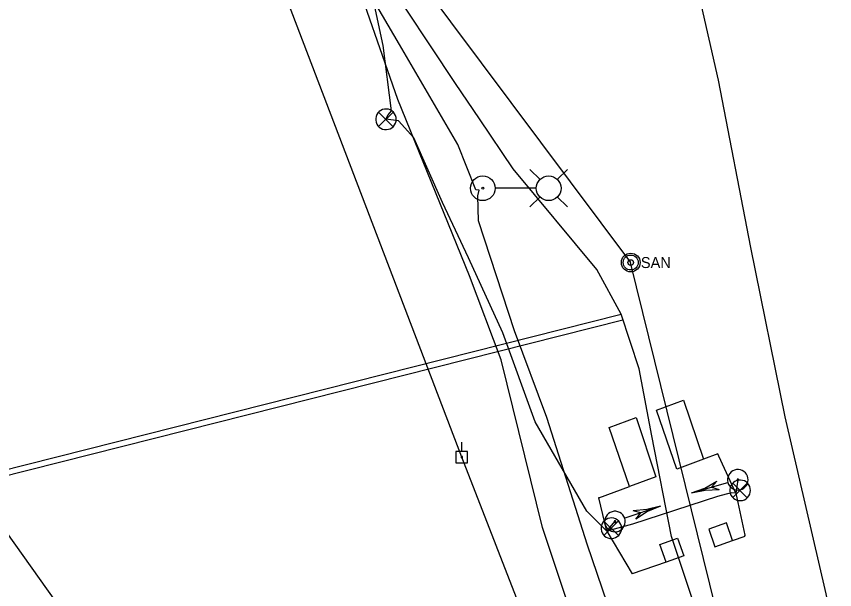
# Model space of a CAD drawing. Extents: x 600849 to 606371, y 330010 to 403088.
# Drawn here: x 601768.4 to 602030.6, y 354942.9 to 355126.7 of the extents above; entities that cross this region are included whole.
import ezdxf

# ---------------------------------------------------------------- set-up
doc = ezdxf.new("R2010")
doc.units = 0
for name, color, linetype in [('E_FTMS', 7, 'Continuous'), ('E_FTMS_Conduit', 7, 'Continuous'), ('E_FTMS_Loop', 7, 'Continuous'), ('E_LTG', 7, 'Continuous'), ('E_LTG_CID', 7, 'Continuous'), ('E_SIG', 7, 'Continuous'), ('E_SIG_Conduit', 7, 'Continuous'), ('E_UTL_EPowerPole', 7, 'Continuous'), ('E_UTL_FO_UG_QWEST', 7, 'Continuous'), ('E_UTL_G_UG', 7, 'Continuous'), ('E_UTL_Overhead', 7, 'Continuous'), ('E_UTL_SAN', 7, 'Continuous'), ('E_UTL_SAN_UG', 7, 'Continuous'), ('E_UTL_T_UG', 7, 'Continuous')]:
    doc.layers.add(name, color=color, linetype=linetype)

msp = doc.modelspace()

# ---------------------------------------------------------------- linework, layer by layer
at = {"layer": 'E_FTMS'}
for points in [[(602003.58, 354974.77), (602003.52, 354975.39), (602003.35, 354975.99), (602003.06, 354976.55), (602002.67, 354977.04), (602002.2, 354977.46), (602001.65, 354977.77), (602001.06, 354977.97), (602000.44, 354978.06), (601999.81, 354978.03), (601999.2, 354977.89), (601998.63, 354977.63), (601998.12, 354977.26), (601997.69, 354976.81), (601997.35, 354976.28), (601997.12, 354975.7), (601997, 354975.08), (601997, 354974.45), (601997.12, 354973.84), (601997.35, 354973.26), (601997.69, 354972.73), (601998.12, 354972.27), (601998.63, 354971.91), (601999.2, 354971.65), (601999.81, 354971.5), (602000.44, 354971.47), (602001.06, 354971.56), (602001.65, 354971.77), (602002.2, 354972.08), (602002.67, 354972.49), (602003.06, 354972.98), (602003.35, 354973.54), (602003.52, 354974.14), (602003.58, 354974.77)], [(602002.55, 354977.1), (601997.94, 354972.44)], [(601997.94, 354977.05), (602002.59, 354972.4)], [(601962.31, 354962.61), (601962.26, 354963.24), (601962.08, 354963.84), (601961.79, 354964.4), (601961.4, 354964.89), (601960.93, 354965.3), (601960.39, 354965.62), (601959.79, 354965.82), (601959.17, 354965.91), (601958.55, 354965.88), (601957.94, 354965.73), (601957.36, 354965.47), (601956.85, 354965.11), (601956.42, 354964.65), (601956.08, 354964.13), (601955.85, 354963.54), (601955.73, 354962.93), (601955.73, 354962.3), (601955.85, 354961.68), (601956.08, 354961.1), (601956.42, 354960.57), (601956.85, 354960.12), (601957.36, 354959.76), (601957.94, 354959.5), (601958.55, 354959.35), (601959.17, 354959.32), (601959.79, 354959.41), (601960.39, 354959.61), (601960.93, 354959.93), (601961.4, 354960.34), (601961.79, 354960.83), (601962.08, 354961.39), (601962.26, 354961.99), (601962.31, 354962.61)], [(601961.28, 354964.95), (601956.67, 354960.29)], [(601956.67, 354964.9), (601961.32, 354960.25)]]:
    msp.add_lwpolyline(points, dxfattribs=at)
at = {"layer": 'E_FTMS_Conduit'}
for points in [[(602067.34, 354669.21), (602066.29, 354688.62), (602064.39, 354757.76), (602058.11, 354796.13), (602053.67, 354827.96), (602039.53, 354885.64), (602027.81, 354941.56), (602014.68, 354998.28), (602003.75, 355052.62), (601993.35, 355106.23), (601981.45, 355158.89), (601971.43, 355221.04), (601969.66, 355235.81), (601969.87, 355237.6), (601969.25, 355246.18), (601965.32, 355284.21), (601960.85, 355339.21)], [(601998.93, 354973.87), (601997.47, 354973.96), (601993.08, 354972.75), (601965.84, 354963.96), (601957.64, 354961.68), (601951.2, 354968.11), (601934.58, 354996.74), (601924.32, 355025.24), (601913.23, 355049.3), (601904.89, 355067.08), (601895.74, 355087.81), (601890.84, 355093.23), (601886.84, 355093.7), (601887.5, 355095.1), (601888.61, 355096.47), (601885.91, 355117.35), (601881.85, 355136.38), (601876.39, 355163.49), (601874.39, 355183), (601873.3, 355191.46), (601872.63, 355193.15)]]:
    msp.add_lwpolyline(points, dxfattribs=at)
at = {"layer": 'E_FTMS_Loop'}
for p, q in [((601993.17, 354986.45), (601988.53, 354984.73)), ((601993.5, 354985.74), (601993.17, 354986.45)), ((601998.93, 354973.87), (601993.5, 354985.74)), ((601955.05, 354972.37), (601964.83, 354975.98)), ((601955.01, 354972.56), (601955.05, 354972.37)), ((601957.64, 354961.68), (601955.05, 354972.37)), ((601998.93, 354973.87), (602001.84, 354960.42)), ((601957.64, 354961.68), (601965.74, 354948.01)), ((601997.87, 354958.68), (602001.91, 354960.09)), ((602001.91, 354960.09), (602001.84, 354960.42)), ((601976.61, 354951.79), (601965.74, 354948.01))]:
    msp.add_line(p, q, dxfattribs=at)
for points in [[(601980.05, 354981.6), (601973.53, 355000.51), (601982.16, 355003.69), (601988.53, 354984.73), (601980.05, 354981.6)], [(601964.83, 354975.98), (601958.32, 354994.89), (601966.95, 354998.07), (601973.32, 354979.11), (601964.83, 354975.98)], [(601997.87, 354958.68), (601995.9, 354964.34), (601990.24, 354962.36), (601992.21, 354956.7), (601997.87, 354958.68)], [(601976.61, 354951.79), (601974.61, 354957.45), (601980.27, 354959.44), (601982.27, 354953.78), (601976.61, 354951.79)]]:
    msp.add_lwpolyline(points, dxfattribs=at)
at = {"layer": 'E_LTG'}
for points in [[(601936.18, 355074.38), (601932.95, 355077.6)], [(601941.73, 355074.38), (601944.95, 355077.6)], [(601934.93, 355071.6), (601921.88, 355071.6)], [(601936.18, 355068.84), (601932.95, 355065.6)], [(601941.73, 355068.84), (601944.95, 355065.6)]]:
    msp.add_lwpolyline(points, dxfattribs=at)
for centre, radius in [((601917.85, 355071.6), 3.96), ((601938.95, 355071.6), 3.96), ((601917.85, 355071.6), 0.303)]:
    msp.add_circle(centre, radius, dxfattribs=at)
at = {"layer": 'E_LTG_CID'}
msp.add_lwpolyline([(601959.26, 354934.01), (601951.43, 354957.17), (601938.38, 354998.16), (601928.03, 355025.86), (601916.52, 355061.15), (601916.26, 355069.14), (601916.71, 355070.97), (601915.66, 355071.12), (601909.89, 355085.63), (601891.14, 355117.71), (601880.23, 355136.38), (601869.26, 355162.73), (601865.89, 355187.05), (601863.16, 355210.08), (601859.71, 355229.88), (601855.63, 355264.26), (601856.07, 355266.49), (601854.99, 355267.9), (601848.52, 355283.22), (601842.75, 355330.92)], dxfattribs=at)
at = {"layer": 'E_SIG'}
for points in [[(601890.14, 355093.7), (601890.08, 355094.32), (601889.9, 355094.93), (601889.61, 355095.48), (601889.23, 355095.98), (601888.75, 355096.39), (601888.21, 355096.7), (601887.62, 355096.91), (601887, 355097), (601886.37, 355096.97), (601885.76, 355096.82), (601885.19, 355096.56), (601884.68, 355096.19), (601884.24, 355095.74), (601883.91, 355095.21), (601883.67, 355094.63), (601883.55, 355094.01), (601883.55, 355093.39), (601883.67, 355092.77), (601883.91, 355092.19), (601884.24, 355091.66), (601884.68, 355091.21), (601885.19, 355090.84), (601885.76, 355090.58), (601886.37, 355090.43), (601887, 355090.4), (601887.62, 355090.49), (601888.21, 355090.7), (601888.75, 355091.01), (601889.23, 355091.42), (601889.61, 355091.91), (601889.9, 355092.47), (601890.08, 355093.07), (601890.14, 355093.7)], [(601889.1, 355096.03), (601884.49, 355091.38)], [(601884.49, 355095.99), (601889.14, 355091.33)], [(601996.39, 354977.25), (601996.62, 354976.67), (601996.95, 354976.13), (601997.38, 354975.68), (601997.89, 354975.31), (601998.46, 354975.04), (601999.07, 354974.89), (601999.69, 354974.85), (602000.31, 354974.94), (602000.91, 354975.13), (602001.46, 354975.44), (602001.93, 354975.85), (602002.33, 354976.34), (602002.62, 354976.89), (602002.8, 354977.49), (602002.87, 354978.12), (602002.81, 354978.74), (602002.64, 354979.35), (602002.36, 354979.91), (602001.98, 354980.4), (602001.51, 354980.82), (602000.97, 354981.14), (602000.38, 354981.35), (601999.76, 354981.44), (601999.13, 354981.42), (601998.52, 354981.28), (601997.94, 354981.02), (601997.43, 354980.66), (601996.99, 354980.21), (601996.65, 354979.69), (601996.41, 354979.11), (601996.29, 354978.49), (601996.28, 354977.87), (601996.39, 354977.25)], [(601984.75, 354973.95), (601988.94, 354975.5), (601992.84, 354977.67)], [(601984.75, 354973.95), (601996.34, 354977.24)], [(601992.84, 354977.67), (601991.1, 354975.75)], [(601999.32, 354978.08), (601999.34, 354978.04), (601999.37, 354978), (601999.4, 354977.96), (601999.44, 354977.93), (601999.48, 354977.91), (601999.53, 354977.9), (601999.58, 354977.9), (601999.62, 354977.9), (601999.67, 354977.92), (601999.71, 354977.94), (601999.75, 354977.97), (601999.78, 354978.01), (601999.8, 354978.05), (601999.81, 354978.1), (601999.82, 354978.15), (601999.82, 354978.19), (601999.8, 354978.24), (601999.78, 354978.28), (601999.75, 354978.32), (601999.72, 354978.35), (601999.67, 354978.38), (601999.63, 354978.39), (601999.58, 354978.4), (601999.53, 354978.4), (601999.49, 354978.39), (601999.44, 354978.37), (601999.4, 354978.34), (601999.37, 354978.31), (601999.34, 354978.27), (601999.33, 354978.22), (601999.32, 354978.18), (601999.32, 354978.13), (601999.32, 354978.08)], [(601984.75, 354973.95), (601989.13, 354974.83), (601993.59, 354975.03)], [(601991.1, 354975.75), (601993.59, 354975.03)], [(601974.78, 354969.69), (601963.37, 354965.84)], [(601974.78, 354969.69), (601970.45, 354968.6), (601966, 354968.18)], [(601974.78, 354969.69), (601970.67, 354967.94), (601966.88, 354965.57)], [(601963.31, 354965.82), (601963.06, 354966.39), (601962.7, 354966.9), (601962.25, 354967.34), (601961.72, 354967.68), (601961.14, 354967.92), (601960.52, 354968.04), (601959.9, 354968.05), (601959.28, 354967.93), (601958.7, 354967.71), (601958.17, 354967.37), (601957.71, 354966.94), (601957.34, 354966.43), (601957.08, 354965.86), (601956.92, 354965.26), (601956.89, 354964.63), (601956.97, 354964.01), (601957.18, 354963.41), (601957.49, 354962.87), (601957.89, 354962.39), (601958.38, 354962), (601958.94, 354961.71), (601959.54, 354961.53), (601960.16, 354961.46), (601960.79, 354961.52), (601961.39, 354961.69), (601961.95, 354961.97), (601962.45, 354962.36), (601962.86, 354962.83), (601963.18, 354963.37), (601963.39, 354963.96), (601963.48, 354964.58), (601963.46, 354965.21), (601963.31, 354965.82)], [(601968.52, 354967.58), (601966, 354968.18)], [(601966.88, 354965.57), (601968.52, 354967.58)], [(601960.43, 354964.84), (601960.41, 354964.89), (601960.38, 354964.93), (601960.34, 354964.96), (601960.3, 354964.99), (601960.26, 354965), (601960.21, 354965.01), (601960.16, 354965.01), (601960.12, 354965), (601960.07, 354964.99), (601960.03, 354964.96), (601960, 354964.93), (601959.97, 354964.89), (601959.95, 354964.85), (601959.94, 354964.8), (601959.93, 354964.75), (601959.94, 354964.7), (601959.96, 354964.66), (601959.98, 354964.62), (601960.01, 354964.58), (601960.05, 354964.55), (601960.09, 354964.53), (601960.14, 354964.51), (601960.19, 354964.51), (601960.23, 354964.51), (601960.28, 354964.53), (601960.32, 354964.55), (601960.36, 354964.58), (601960.39, 354964.61), (601960.42, 354964.66), (601960.43, 354964.7), (601960.44, 354964.75), (601960.44, 354964.8), (601960.43, 354964.84)]]:
    msp.add_lwpolyline(points, dxfattribs=at)
at = {"layer": 'E_SIG_Conduit'}
for points in [[(601999.57, 354978.15), (601998.93, 354973.87)], [(601957.64, 354961.68), (601960.19, 354964.76)]]:
    msp.add_lwpolyline(points, dxfattribs=at)
at = {"layer": 'E_UTL_EPowerPole'}
for points in [[(601911.1, 354987.26), (601911.1, 354990.16)], [(601912.94, 354987.26), (601909.26, 354987.26)], [(601909.26, 354987.26), (601909.26, 354983.56)], [(601912.94, 354983.56), (601912.94, 354987.26)], [(601911.37, 354985.41), (601911.37, 354985.46), (601911.35, 354985.5), (601911.33, 354985.54), (601911.3, 354985.58), (601911.27, 354985.61), (601911.23, 354985.63), (601911.19, 354985.64), (601911.14, 354985.65), (601911.1, 354985.65), (601911.05, 354985.64), (601911.01, 354985.62), (601910.98, 354985.59), (601910.94, 354985.56), (601910.92, 354985.52), (601910.9, 354985.48), (601910.89, 354985.44), (601910.89, 354985.39), (601910.9, 354985.35), (601910.92, 354985.3), (601910.94, 354985.27), (601910.98, 354985.23), (601911.01, 354985.21), (601911.05, 354985.19), (601911.1, 354985.18), (601911.14, 354985.17), (601911.19, 354985.18), (601911.23, 354985.2), (601911.27, 354985.22), (601911.3, 354985.25), (601911.33, 354985.28), (601911.35, 354985.32), (601911.37, 354985.37), (601911.37, 354985.41)], [(601909.26, 354983.56), (601912.94, 354983.56)]]:
    msp.add_lwpolyline(points, dxfattribs=at)
at = {"layer": 'E_UTL_FO_UG_QWEST'}
msp.add_lwpolyline([(602047.81, 354651.5), (602007.05, 354768.05), (601964.2, 354880.99), (601937.01, 354962.87), (601923.77, 355016.55), (601913.59, 355043.5), (601890.61, 355100), (601859.69, 355189.09), (601856.22, 355200.41), (601833.89, 355247.47), (601829.84, 355275.28), (601837.5, 355310.36), (601844.44, 355331.45)], dxfattribs=at)
at = {"layer": 'E_UTL_G_UG'}
for p, q in [((601718.02, 354969.53), (601962.22, 355031.26)), ((601718.47, 354967.72), (601962.68, 355029.44))]:
    msp.add_line(p, q, dxfattribs=at)
msp.add_lwpolyline([(602052.23, 354654.43), (602046.21, 354682.16), (602037.68, 354717.38), (602030.15, 354746.97), (602022.42, 354786.27), (602009.64, 354830.27), (601999.75, 354874.85), (601991.38, 354910.69), (601987.5, 354932.4), (601978.28, 354959.98), (601972.05, 354992.29), (601967.99, 355013.71), (601962.22, 355031.26), (601954.42, 355045.52), (601927.57, 355077.82), (601916.8, 355093.88), (601909.12, 355105.16), (601885.25, 355141.16), (601877.55, 355149.63), (601864.18, 355163.4), (601848.53, 355201.95), (601850.25, 355245.36), (601849.27, 355302.12)], dxfattribs=at)
at = {"layer": 'E_UTL_Overhead'}
msp.add_lwpolyline([(602785.99, 352669.52), (602719.04, 352860.19), (602644.01, 353055.85), (602573, 353243.24), (602502.19, 353429.5), (602428.67, 353624.2), (602360.66, 353804.33), (602303.82, 353952.18), (602250.37, 354092.88), (602197.72, 354232.78), (602144.03, 354374.9), (602091.31, 354515.03), (602040.95, 354648.65), (601976.43, 354817.48), (601911.13, 354985.41), (601846.94, 355153.54), (601811.73, 355320.66), (601775.11, 355493.17)], dxfattribs=at)
at = {"layer": 'E_UTL_SAN'}
for radius in [3, 2.4, 0.9]:
    msp.add_circle((601965.25, 355047.8), radius, dxfattribs=at)
at = {"layer": 'E_UTL_SAN_UG'}
msp.add_line((602038.3, 354750.79), (601965.22, 355047.75), dxfattribs=at)
msp.add_lwpolyline([(601859.69, 355189.09), (601965.22, 355047.75)], dxfattribs=at)
at = {"layer": 'E_UTL_T_UG'}
msp.add_lwpolyline([(601988.11, 354655.51), (601961.83, 354689.67), (601934.23, 354725.47), (601882.08, 354797.48), (601860.32, 354828.72), (601809.59, 354898.93), (601759.99, 354968.58), (601734.47, 355004.84), (601694.58, 355056.44), (601668.09, 355091.98), (601646.5, 355121.74), (601620.9, 355158.42), (601597.04, 355196.02), (601581.41, 355225.33), (601565.88, 355261.2), (601555.15, 355293.25), (601546.07, 355328.55)], dxfattribs=at)

# ---------------------------------------------------------------- texts
at = {"layer": 'E_UTL_SAN'}
msp.add_text('SAN', height=3.499, rotation=360, dxfattribs=at).set_placement((601968.49, 355046.03))

doc.saveas('drawing.dxf')
